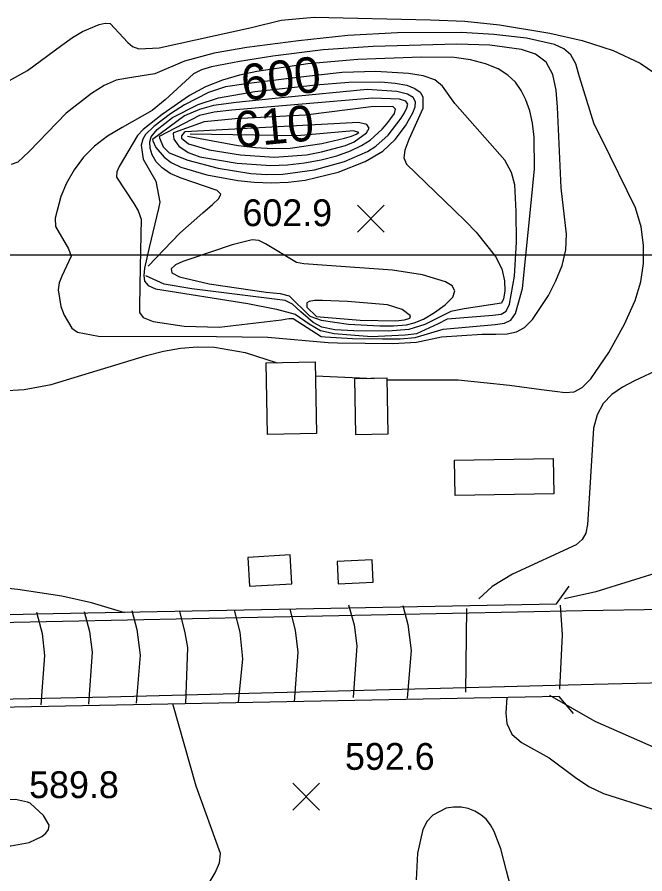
# Model space of a CAD drawing. Extents: x 79600 to 91800, y 75600 to 84400.
# Drawn here: x 88522.6 to 88873.9, y 78653.8 to 79133.3 of the extents above; entities that cross this region are included whole.
import ezdxf

# ---------------------------------------------------------------- set-up
doc = ezdxf.new("R2010")
doc.units = 0
for name, color, linetype in [('080-090$0$BLDG', 7, 'Continuous'), ('080-090$0$BRIDGE', 7, 'Continuous'), ('080-090$0$GRID', 7, 'Continuous'), ('080-090$0$INDEX', 7, 'Continuous'), ('080-090$0$INDXLBL', 7, 'Continuous'), ('080-090$0$INTER', 7, 'Continuous'), ('080-090$0$ROAD', 7, 'Continuous'), ('080-090$0$SPOTMARK', 7, 'Continuous'), ('080-090$0$SPOTS', 7, 'Continuous')]:
    doc.layers.add(name, color=color, linetype=linetype)

# ---------------------------------------------------------------- blocks, each defined once
blk = doc.blocks.new('080-090$0$SPOTS')
at = {"layer": '080-090$0$SPOTMARK'}
for p, q in [((-0.5, -0.5), (0.5, 0.5)), ((-0.5, 0.5), (0.5, -0.5))]:
    blk.add_line(p, q, dxfattribs=at)

msp = doc.modelspace()

# ---------------------------------------------------------------- linework, layer by layer
at = {"layer": '080-090$0$BLDG'}
for points in [[(88662.76, 78899.78), (88661.99, 78939.79), (88689.39, 78940.32), (88690.15, 78900.31)], [(88730.33, 78900.06), (88729.76, 78931.21), (88711.48, 78930.87), (88712.06, 78899.72)], [(88767.44, 78885.35), (88822.66, 78886.35), (88823.01, 78866.58), (88767.79, 78865.59)], [(88675.44, 78832.31), (88651.61, 78830.91), (88652.55, 78814.82), (88676.39, 78816.22)], [(88702.22, 78816.18), (88721.95, 78817.15), (88721.34, 78829.6), (88701.62, 78828.64)]]:
    msp.add_lwpolyline(points, close=True, dxfattribs=at)
at = {"layer": '080-090$0$BRIDGE'}
for p, q in [((88824.53, 78804.88), (88831.59, 78814.77)), ((88533.01, 78799.31), (88824.53, 78804.88)), ((88179.19, 78791.07), (88533.01, 78799.31)), ((88825.9, 78753.07), (88384.29, 78744.54)), ((88833.92, 78743.55), (88825.9, 78753.07))]:
    msp.add_line(p, q, dxfattribs=at)
at = {"layer": '080-090$0$GRID'}
msp.add_line((90000, 79000), (85000, 79000), dxfattribs=at)
at = {"layer": '080-090$0$INDEX'}
msp.add_line((88773.7, 78755.46), (88774.36, 78802.4), dxfattribs=at)
for points in [[(88601.64, 79026.22), (88596.42, 79004.42), (88593.78, 78992.75), (88593.4, 78988.71), (88593.92, 78985.56), (88595.92, 78983.12), (88600.01, 78981.24), (88651.67, 78972.96), (88667.82, 78969.95), (88678.15, 78966.98), (88686.12, 78961.66), (88692.3, 78958), (88700.01, 78956.15), (88720.86, 78954.65), (88739.72, 78955.51), (88746.27, 78956.24), (88758.49, 78961.92), (88763.39, 78964.43), (88788.8, 78966.49), (88793.42, 78967.03), (88796.29, 78968.74), (88798.19, 78972.66), (88801, 78988.34), (88802.13, 79007.4), (88801.98, 79024.56), (88801.14, 79039.39), (88799.23, 79046.34), (88795.62, 79053.23), (88767.54, 79084.96), (88760.69, 79094.66), (88756.33, 79098.15), (88749.84, 79100.45), (88741.65, 79101.81), (88723.32, 79102.83), (88704.58, 79102.33), (88676.24, 79099.18), (88650.73, 79096.01), (88639.17, 79094.2), (88629.64, 79091.15), (88616.19, 79084.13), (88608.45, 79079.14), (88599.04, 79072.1), (88594.45, 79067.68), (88592.91, 79064.99), (88592.03, 79061.69), (88593.08, 79053.81), (88600.26, 79041.48), (88602.44, 79029.69)], [(88616.04, 79068.72), (88614.57, 79066.95), (88614.56, 79065.63), (88618.5, 79062.4), (88630.03, 79059.01), (88647.62, 79056.24), (88666.37, 79054.98), (88684.62, 79056.28), (88693, 79057.82), (88706.34, 79061.44), (88711.16, 79063.43), (88718.13, 79068.48), (88719.55, 79071.16), (88718.29, 79073.22), (88713.72, 79074.24), (88616.65, 79069.12)], [(88528.32, 78693.96), (88521.58, 78695.48), (88509.88, 78695.15), (88495.38, 78691.78), (88488.28, 78689.33), (88477.36, 78684.43), (88474.73, 78682.6), (88474.32, 78680.96), (88480.33, 78676.77), (88492.71, 78672.04), (88506.4, 78669.6), (88518.98, 78669.58), (88529.21, 78671.43), (88536.38, 78674.68), (88538.7, 78676.63), (88540.1, 78678.72), (88540.44, 78681.01), (88537.33, 78686.56), (88529.83, 78693.45)]]:
    msp.add_lwpolyline(points, close=True, dxfattribs=at)
msp.add_lwpolyline([(88613.38, 78800.85), (88616.52, 78788.8), (88617.85, 78780.58), (88616.79, 78749.03)], dxfattribs=at)
at = {"layer": '080-090$0$INTER'}
msp.add_line((88689.54, 78932.48), (88722.44, 78931.07), dxfattribs=at)
for points in [[(88516.7, 79096.81), (88528.35, 79103.45), (88547.5, 79117.67), (88553.49, 79121.86), (88559.13, 79125.2), (88568.51, 79129.25), (88571.89, 79129.97), (88574.62, 79129.67), (88584.51, 79119.03), (88587.21, 79116.78), (88590.62, 79115.55), (88602.1, 79116.1), (88653.82, 79127.43), (88670.27, 79131.54), (88688.74, 79133.29), (88753.93, 79131.85), (88773.26, 79130.97), (88792.48, 79128.96), (88820.68, 79124.36), (88838.9, 79120.22), (88856.26, 79114.6), (88871.29, 79107.44), (88898.31, 79089.15)], [(88729.77, 78930.35), (88769.47, 78930.22), (88798.26, 78927.33), (88816.15, 78924.9), (88823.53, 78923.88), (88829.42, 78923.21), (88834.3, 78923.62), (88838.91, 78925.97), (88843.78, 78930.85), (88853.81, 78945.52), (88862.61, 78961.48), (88868.57, 78974.76), (88871.68, 78985.2), (88873.21, 78995.37), (88873.25, 79005.68), (88871.8, 79015.94), (88868.79, 79026.55), (88849.9, 79064.94), (88845.55, 79073.39), (88837.32, 79099.88), (88835.23, 79107.09), (88832.49, 79112.18), (88828.64, 79115.56), (88823.27, 79117.93), (88807.73, 79121.46), (88789.43, 79123.64), (88771.27, 79124.63), (88735.49, 79124.45), (88707.67, 79122.95), (88679.97, 79120.1), (88651.23, 79116.25), (88632.94, 79113.12), (88616.22, 79108.72), (88599.64, 79101.6), (88584.34, 79099.22), (88578.02, 79097.92), (88571.27, 79094.99), (88564.23, 79090.64), (88549.98, 79079.49), (88529.33, 79058.08), (88522.87, 79052.03), (88519.29, 79050.83)], [(88595.85, 78993.84), (88613.57, 79012.32), (88626.53, 79023.85), (88631.88, 79028.42), (88635.45, 79031.74), (88636.57, 79034.18), (88634.55, 79036.23), (88614.31, 79043.09), (88608.24, 79045.82), (88603.69, 79048.87), (88600.41, 79052.32), (88598.19, 79056.16), (88597, 79060.04), (88596.79, 79063.51), (88597.53, 79066.26), (88601, 79070.49), (88609.62, 79077.09), (88623.94, 79084.37), (88635.28, 79088.15), (88655.65, 79091.67), (88689.72, 79095.43), (88708.27, 79096.92), (88726.24, 79097.05), (88734.17, 79096.38), (88740.63, 79095.17), (88745.2, 79093.42), (88748.08, 79091.22), (88749.65, 79088.68), (88749.68, 79082.25), (88741.87, 79064.79), (88739.59, 79058.91), (88739.11, 79054.55), (88740.53, 79051.03), (88767.44, 79025.16), (88773.59, 79019.18), (88779.58, 79012.91), (88790.33, 78999.31), (88793.84, 78992.37), (88795.44, 78985.73), (88795.56, 78979.93), (88794.84, 78975.6), (88793.68, 78973.14), (88772.75, 78970.13), (88765.29, 78968.6), (88750.79, 78961.3), (88741.73, 78958.5), (88730.25, 78957.56), (88710.95, 78957.65), (88700.34, 78958.33), (88693.12, 78959.85), (88688.19, 78962.4), (88681.4, 78968.45), (88676.62, 78972.67), (88672.62, 78974.7), (88620.39, 78981.24), (88604.85, 78983.77), (88594.63, 78988.56)], [(88617.85, 79066.6), (88646.26, 79061.37), (88655.99, 79060.25), (88665.74, 79059.71), (88675.37, 79059.92), (88693.14, 79062.52), (88705.8, 79065.57), (88709.74, 79066.74), (88712.41, 79067.78), (88713.91, 79068.72), (88710.85, 79069.61), (88679.27, 79066.95), (88619.5, 79067.75)], [(88514.07, 78924.22), (88526.48, 78924.88), (88541.6, 78927.63), (88595.01, 78943.85), (88604.46, 78946.43), (88614.03, 78948.1), (88623.6, 78948.8), (88633, 78948.51), (88650.15, 78945.56), (88668.12, 78939.91)], [(88882.53, 78936.43), (88868.2, 78929.75), (88861.47, 78926.19), (88855.47, 78922.1), (88850.65, 78917.02), (88847.33, 78910.64), (88845.26, 78903.33), (88842.71, 78863.91), (88841.85, 78849.41), (88840.85, 78844.54), (88838.9, 78840.96), (88835.41, 78837.95), (88799.94, 78821.47), (88788.45, 78814.57), (88780.93, 78807.66)], [(88884.95, 78823.54), (88846.42, 78811.65), (88828.94, 78807.78)], [(88582.78, 78800), (88564.13, 78805.54), (88547.6, 78809.28), (88522.89, 78813.06), (88497.35, 78815.5), (88480.3, 78816.38), (88471.55, 78816.53), (88462.66, 78816.12), (88453.71, 78814.78), (88444.83, 78812.26), (88429.13, 78805.52), (88413.76, 78796.69)], [(88708.14, 78804.34), (88711.16, 78793.15), (88712.64, 78781.42), (88710.57, 78752.5)], [(88738.4, 78803.95), (88741.33, 78793.38), (88743.16, 78778.9), (88740.86, 78752.11)], [(88826.4, 78757.17), (88827.84, 78787.62), (88826.64, 78804.23)], [(88533.42, 78800.22), (88536.54, 78788.4), (88537.93, 78776), (88535.82, 78748.37)], [(88560.07, 78800.73), (88563.1, 78789.54), (88564.58, 78777.81), (88562.51, 78748.88)], [(88586.73, 78801.24), (88589.66, 78790.68), (88591.48, 78776.19), (88589.19, 78749.4)], [(88644.02, 78801.41), (88647.21, 78789.05), (88648.72, 78774.12), (88646.37, 78749.66)], [(88675.16, 78802.03), (88678.28, 78790.2), (88679.67, 78777.81), (88677.57, 78750.17)], [(88796.61, 78752.47), (88796.03, 78743.88), (88796.71, 78737.89), (88799.45, 78732.05), (88804.98, 78727.34), (88820.34, 78718.8), (88835.03, 78707.8), (88842.56, 78702.71), (88850.8, 78698.84), (88877.76, 78690.28)], [(88820.52, 78753.87), (88845.89, 78739.21), (88880.23, 78724.12)], [(88629.55, 78647.79), (88633.45, 78654.46), (88635.75, 78660.03), (88636.4, 78665.16), (88622.84, 78702.97), (88609.69, 78749.01)], [(88802.22, 78633.3), (88796.43, 78655.6), (88793.31, 78667.75), (88789.64, 78677.48), (88787.5, 78681.27), (88785.06, 78684.39), (88782.2, 78686.93), (88778.84, 78688.96), (88775.07, 78690.42), (88771.04, 78691.21), (88766.86, 78691.25), (88762.71, 78690.52), (88755.2, 78686.66), (88752.12, 78683.28), (88749.64, 78678.6), (88746.67, 78665.45), (88745.89, 78650.47)]]:
    msp.add_lwpolyline(points, dxfattribs=at)
for points in [[(88701.88, 78951.02), (88732.88, 78950.71), (88746.12, 78951.4), (88760.17, 78954.44), (88782.78, 78955.78), (88790.58, 78955.78), (88796.88, 78956.02), (88802.01, 78957.09), (88806.57, 78959.64), (88811.07, 78964.12), (88819.96, 78977.59), (88824.15, 78985.7), (88827.62, 78994.28), (88829.74, 79003.08), (88830.15, 79011.88), (88827.12, 79037.7), (88825.05, 79082.98), (88824.26, 79092.47), (88822.4, 79101.12), (88818.73, 79108.04), (88812.75, 79112.59), (88804.98, 79115.22), (88787.1, 79117.55), (88768.66, 79118.21), (88721.89, 79116.9), (88693.9, 79114.97), (88665.7, 79111.42), (88647.01, 79108.52), (88631.36, 79105.48), (88625.82, 79103.81), (88621.24, 79101.51), (88605.38, 79086.94), (88598.18, 79081.11), (88581.35, 79071.54), (88573.1, 79066.74), (88565.84, 79061.17), (88559.64, 79054.83), (88554.44, 79047.83), (88550.2, 79040.38), (88546.98, 79033), (88543.84, 79020.78), (88544.09, 79016.1), (88551.25, 79003.55), (88552.77, 78999.57), (88547.58, 78988.41), (88546.03, 78984.63), (88545.45, 78980.6), (88547.01, 78971.36), (88548.83, 78966.56), (88553.25, 78959.14), (88556.37, 78956.92), (88568.04, 78954.75), (88634.08, 78954.49), (88662.93, 78954.21), (88696.66, 78951.13)], [(88695, 78954.39), (88710.27, 78953.4), (88727.08, 78953.18), (88736.95, 78953.34), (88745.39, 78953.93), (88761.11, 78958.68), (88790.1, 78961.36), (88795.39, 78962.02), (88798.97, 78963.75), (88801.54, 78967.37), (88805.39, 78981.39), (88810.37, 79029.31), (88812.14, 79048.3), (88811.98, 79066.11), (88811.02, 79074), (88809.46, 79080.91), (88807.33, 79086.92), (88804.67, 79092.18), (88801.46, 79096.84), (88797.33, 79100.9), (88791.84, 79104.36), (88784.71, 79107.2), (88776.33, 79109.32), (88767.24, 79110.61), (88748.64, 79110.85), (88713.27, 79109.55), (88685.26, 79107.24), (88656.81, 79102.83), (88647.12, 79100.77), (88637.47, 79098.07), (88628.05, 79094.36), (88619.09, 79089.48), (88603.66, 79078.71), (88593.13, 79070.41), (88589.89, 79067.02), (88579.66, 79049.7), (88578.46, 79046.8), (88578.21, 79043.71), (88587.98, 79029.04), (88590.4, 79024.86), (88591.94, 79020.18), (88591.36, 78993.52), (88591.04, 78971.58), (88590.97, 78967.99), (88593.12, 78965.11), (88598.63, 78962.9), (88616.14, 78960.29), (88635.66, 78959.81), (88670.47, 78963.91), (88674.59, 78964.61), (88677.15, 78964.56), (88692.72, 78954.63)], [(88598.61, 79064), (88600.25, 79060.37), (88604.88, 79054.92), (88608.87, 79051.99), (88614.19, 79049.27), (88628.79, 79045), (88646.19, 79041.93), (88655.31, 79040.93), (88664.68, 79040.54), (88674.26, 79040.91), (88683.86, 79042.06), (88702.22, 79046.47), (88717.35, 79052.45), (88727.3, 79058.31), (88734.26, 79064.89), (88739.91, 79072.42), (88744.11, 79079.82), (88745.3, 79083.1), (88745.56, 79085.93), (88744.33, 79088.29), (88740.99, 79090.19), (88735.15, 79091.62), (88718.59, 79092.74), (88672.44, 79088.33), (88645.25, 79085.58), (88632.52, 79083.76), (88624.64, 79081.55), (88616.34, 79078.02), (88598.42, 79064.88)], [(88602.19, 79065.68), (88604.24, 79060.78), (88607.75, 79057.37), (88618.14, 79053.28), (88635.16, 79048.81), (88653.38, 79045.83), (88662.41, 79045.25), (88671.33, 79045.39), (88688.93, 79047.77), (88705.78, 79052.48), (88718.74, 79058.12), (88723.34, 79061.04), (88730.17, 79067.22), (88737.51, 79076.84), (88739.4, 79079.8), (88740.74, 79082.44), (88741.22, 79084.65), (88740.12, 79086.35), (88736.59, 79087.47), (88721.51, 79087.85), (88642.73, 79081.18), (88632.8, 79080.07), (88624.68, 79078.23), (88602.03, 79066.46)], [(88609.91, 79067.94), (88610.3, 79065.07), (88613.07, 79061.15), (88618.24, 79057.58), (88624.83, 79055.19), (88645.69, 79051.58), (88664.51, 79050.34), (88673.98, 79050.66), (88683.44, 79051.68), (88692.8, 79053.42), (88701.59, 79055.74), (88709.25, 79058.44), (88715.38, 79061.36), (88720.15, 79064.4), (88726.94, 79070.56), (88729.5, 79073.58), (88731.76, 79076.54), (88733.71, 79079.38), (88734.44, 79081.75), (88732.79, 79083.26), (88720.75, 79083.13), (88683.98, 79078.46), (88644.65, 79076.3), (88627.34, 79074.64), (88610.01, 79068.63)], [(88686.88, 78965.73), (88692.73, 78963.62), (88708.05, 78961.55), (88725.5, 78960.59), (88733.33, 78960.59), (88740.46, 78961.16), (88744.81, 78962.18), (88750.09, 78964.35), (88756.27, 78967.94), (88762.19, 78972.32), (88766.36, 78976.6), (88767.63, 78980.1), (88766.13, 78982.88), (88762.3, 78985.21), (88749.45, 78989.09), (88732.63, 78991.71), (88695.86, 78994.38), (88683.09, 78995.16), (88678.94, 78995.89), (88661.6, 79006.47), (88657.87, 79008.24), (88654.07, 79008.73), (88642.93, 79005.95), (88619.31, 78997.89), (88615.24, 78996.46), (88611.3, 78994.6), (88608.7, 78992.42), (88609.07, 78990.14), (88613.5, 78987.96), (88630.11, 78984.09), (88661.88, 78979.45), (88669.73, 78978.67), (88674.78, 78977.33), (88686.29, 78966.1)], [(88692.16, 78965.48), (88714.59, 78963.61), (88734.54, 78963.32), (88739.46, 78963.81), (88742.36, 78964.76), (88742.74, 78966.2), (88738.18, 78969.61), (88729.85, 78972.21), (88707.57, 78974.22), (88693.5, 78974.69), (88688.98, 78974.62), (88686.09, 78974.19), (88684.68, 78973.33), (88684.73, 78970.97), (88690.06, 78965.71)]]:
    msp.add_lwpolyline(points, close=True, dxfattribs=at)
at = {"layer": '080-090$0$ROAD'}
for p, q in [((88991.56, 78803.71), (88839.1, 78801.07)), ((88839.1, 78801.07), (88504.57, 78794.22)), ((88845.31, 78760.04), (89063.4, 78764.44)), ((88573.44, 78752.92), (88845.31, 78760.04)), ((88254.95, 78745.86), (88573.44, 78752.92))]:
    msp.add_line(p, q, dxfattribs=at)

# ---------------------------------------------------------------- block references
at = {"layer": '080-090$0$SPOTMARK', "xscale": 15, "yscale": 15}
for p in [(88720.59, 79020.54), (88684.39, 78697.06)]:
    msp.add_blockref('080-090$0$SPOTS', p, dxfattribs=at)

# ---------------------------------------------------------------- texts
at = {"layer": '080-090$0$INDXLBL'}
for s, rotation, p in [('600', 6.8401, (88649.21, 79086.47)), ('610', 5.4382, (88645.08, 79060.23))]:
    msp.add_text(s, height=20, rotation=rotation, dxfattribs=at).set_placement(p)
at = {"layer": '080-090$0$SPOTS'}
for s, p in [('602.9', (88648.71, 79016.31)), ('592.6', (88706.08, 78712.06)), ('589.8', (88529.3, 78696.22))]:
    msp.add_text(s, height=15, dxfattribs=at).set_placement(p)

doc.saveas('drawing.dxf')
